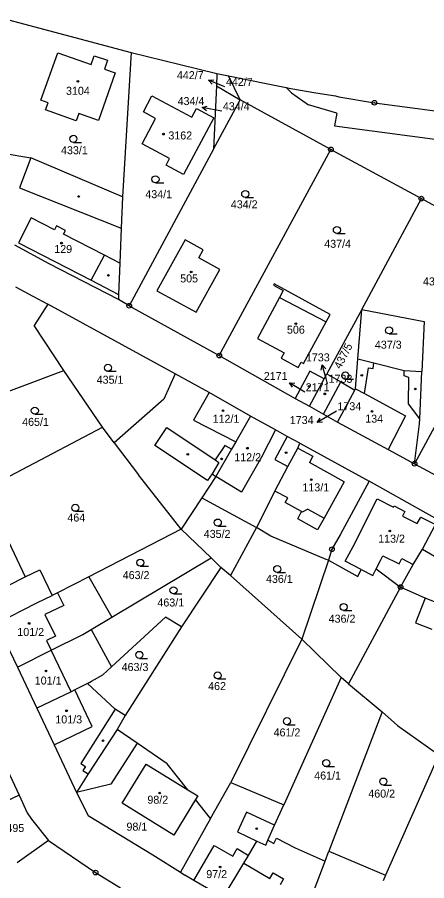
# Model space of a CAD drawing. Extents: x -735249 to -729401, y -1124843 to -1121828.
# Drawn here: x -734734.7 to -734647.6, y -1122716.1 to -1122532.7 of the extents above; entities that cross this region are included whole.
import ezdxf

# ---------------------------------------------------------------- set-up
doc = ezdxf.new("R2010")
doc.units = 0
for name, color, linetype in [('Vrstva 1', 7, 'Continuous'), ('Vrstva 13', 7, 'Continuous'), ('Vrstva 16', 7, 'Continuous'), ('Vrstva 18', 7, 'Continuous'), ('Vrstva 19', 7, 'Continuous'), ('Vrstva 25', 7, 'Continuous'), ('Vrstva 4', 7, 'Continuous')]:
    doc.layers.add(name, color=color, linetype=linetype)

msp = doc.modelspace()

# ---------------------------------------------------------------- linework, layer by layer
at = {"layer": 'Vrstva 1'}
for points in [[(-734729.66, -1122550.29), (-734726.09, -1122540.24)], [(-734726.09, -1122540.24), (-734719.02, -1122542.71)], [(-734719.02, -1122542.71), (-734718.37, -1122540.84)], [(-734718.37, -1122540.84), (-734715.55, -1122541.82)], [(-734710.5, -1122540.15), (-734712.32, -1122570.8)], [(-734715.55, -1122541.82), (-734716.14, -1122543.71)], [(-734713.91, -1122544.49), (-734717.44, -1122554.59)], [(-734716.14, -1122543.71), (-734713.91, -1122544.49)], [(-734692.23, -1122544.64), (-734692.35, -1122547.28)], [(-734687.33, -1122550.24), (-734689.8, -1122545.13)], [(-734692.35, -1122547.28), (-734692.98, -1122560.72)], [(-734692.35, -1122547.28), (-734687.33, -1122550.24)], [(-734677.49, -1122547.6), (-734676.41, -1122548.75)], [(-734707.89, -1122552.76), (-734706.09, -1122549.38)], [(-734706.09, -1122549.38), (-734697.59, -1122553.92)], [(-734676.41, -1122548.75), (-734672.8, -1122551.3)], [(-734728.15, -1122550.83), (-734729.66, -1122550.29)], [(-734728.69, -1122552.35), (-734728.15, -1122550.83)], [(-734692.98, -1122560.72), (-734687.33, -1122550.24)], [(-734668, -1122560.76), (-734687.33, -1122550.24)], [(-734666.72, -1122553.03), (-734672.8, -1122551.3)], [(-734722.16, -1122554.67), (-734728.69, -1122552.35)], [(-734721.62, -1122553.14), (-734722.16, -1122554.67)], [(-734717.44, -1122554.59), (-734721.62, -1122553.14)], [(-734705.28, -1122554.16), (-734707.89, -1122552.76)], [(-734697.59, -1122553.92), (-734696.6, -1122552.07)], [(-734696.6, -1122552.07), (-734692.88, -1122554.06)], [(-734666.72, -1122553.03), (-734667.23, -1122555.77)], [(-734708.13, -1122559.54), (-734705.28, -1122554.16)], [(-734692.88, -1122554.06), (-734699.33, -1122566.1)], [(-734667.23, -1122555.77), (-734635.22, -1122559.96)], [(-734692.98, -1122560.72), (-734710.9, -1122593.98)], [(-734702.3, -1122562.7), (-734708.13, -1122559.54)], [(-734691.74, -1122604.56), (-734668, -1122560.76)], [(-734668, -1122560.76), (-734648.77, -1122571.22)], [(-734737.71, -1122561.58), (-734731.79, -1122562.53)], [(-734712.32, -1122570.8), (-734731.79, -1122562.53)], [(-734703.05, -1122564.1), (-734702.3, -1122562.7)], [(-734699.33, -1122566.1), (-734703.05, -1122564.1)], [(-734712.32, -1122570.8), (-734712.6, -1122577.5)], [(-734661.42, -1122594.77), (-734648.77, -1122571.22)], [(-734648.77, -1122571.22), (-734626.3, -1122583.45)], [(-734712.6, -1122577.5), (-734712.91, -1122584.9)], [(-734727.9, -1122585.1), (-734735.25, -1122581.08)], [(-734698.99, -1122579.94), (-734705.02, -1122590.81)], [(-734695.16, -1122582.06), (-734698.99, -1122579.94)], [(-734696.12, -1122583.8), (-734695.16, -1122582.06)], [(-734712.91, -1122584.9), (-734713.19, -1122591.57)], [(-734691.66, -1122586.27), (-734696.12, -1122583.8)], [(-734626.3, -1122583.45), (-734650.22, -1122627.53)], [(-734713.18, -1122592.66), (-734727.9, -1122585.1)], [(-734696.66, -1122595.33), (-734691.66, -1122586.27)], [(-734735.06, -1122589.92), (-734731.39, -1122591.93)], [(-734680.1, -1122589.35), (-734680.24, -1122589.61)], [(-734680.24, -1122589.61), (-734678.14, -1122590.75)], [(-734668.19, -1122595.81), (-734680.1, -1122589.35)], [(-734731.39, -1122591.93), (-734728.22, -1122593.66)], [(-734713.19, -1122591.57), (-734713.18, -1122592.66)], [(-734705.02, -1122590.81), (-734696.66, -1122595.33)], [(-734678.94, -1122592.22), (-734683.65, -1122600.93)], [(-734678.14, -1122590.75), (-734678.94, -1122592.22)], [(-734728.22, -1122593.66), (-734731.12, -1122598.16)], [(-734701.16, -1122608.43), (-734728.22, -1122593.66)], [(-734710.9, -1122593.98), (-734713.18, -1122592.66)], [(-734710.9, -1122593.98), (-734691.74, -1122604.56)], [(-734669, -1122597.42), (-734668.19, -1122595.81)], [(-734661.42, -1122594.77), (-734668.86, -1122608.42)], [(-734662.3, -1122605.22), (-734661.42, -1122594.77)], [(-734661.42, -1122594.77), (-734648.18, -1122597.31)], [(-734673.84, -1122606.24), (-734669, -1122597.42)], [(-734648.18, -1122597.31), (-734648.63, -1122607.93)], [(-734724.82, -1122607.71), (-734731.12, -1122598.16)], [(-734683.65, -1122600.93), (-734677.96, -1122604.01)], [(-734691.74, -1122604.56), (-734675.63, -1122613.69)], [(-734677.96, -1122604.01), (-734678.56, -1122605.12)], [(-734678.56, -1122605.12), (-734674.96, -1122607.07)], [(-734674.96, -1122607.07), (-734674.36, -1122605.96)], [(-734674.36, -1122605.96), (-734673.84, -1122606.24)], [(-734662.74, -1122611.62), (-734662.3, -1122605.22)], [(-734662.3, -1122605.22), (-734658.84, -1122606.1)], [(-734658.84, -1122606.1), (-734652.42, -1122607.74)], [(-734742.01, -1122614.14), (-734724.82, -1122607.71)], [(-734716.59, -1122619.76), (-734724.82, -1122607.71)], [(-734701.16, -1122608.43), (-734703.52, -1122613.79)], [(-734693.89, -1122612.4), (-734701.16, -1122608.43)], [(-734672.48, -1122607.85), (-734675.63, -1122613.69)], [(-734669.44, -1122609.5), (-734672.48, -1122607.85)], [(-734669.44, -1122609.5), (-734668.86, -1122608.42)], [(-734668.86, -1122608.42), (-734665.88, -1122610.17)], [(-734652.42, -1122607.74), (-734648.63, -1122607.93)], [(-734649.11, -1122618), (-734648.63, -1122607.93)], [(-734672.59, -1122615.33), (-734669.44, -1122609.5)], [(-734669.6, -1122617.03), (-734665.88, -1122610.17)], [(-734665.88, -1122610.17), (-734662.9, -1122611.92)], [(-734685.07, -1122617.41), (-734693.89, -1122612.4)], [(-734666.6, -1122618.72), (-734662.9, -1122611.92)], [(-734662.9, -1122611.92), (-734662.74, -1122611.62)], [(-734703.52, -1122613.79), (-734714.07, -1122623.1)], [(-734675.63, -1122613.69), (-734672.59, -1122615.33)], [(-734672.59, -1122615.33), (-734669.6, -1122617.03)], [(-734685.07, -1122617.41), (-734688.2, -1122622.85)], [(-734679.8, -1122620.32), (-734685.07, -1122617.41)], [(-734669.6, -1122617.03), (-734666.6, -1122618.72)], [(-734649.16, -1122619.04), (-734649.11, -1122618)], [(-734750.8, -1122637.74), (-734716.59, -1122619.76)], [(-734714.07, -1122623.1), (-734716.59, -1122619.76)], [(-734666.6, -1122618.72), (-734655.86, -1122624.48)], [(-734650.22, -1122627.53), (-734649.16, -1122619.04)], [(-734677.29, -1122621.76), (-734679.8, -1122620.32)], [(-734714.07, -1122623.1), (-734708.93, -1122629.91)], [(-734688.2, -1122622.85), (-734689.13, -1122624.47)], [(-734674.6, -1122623.18), (-734677.29, -1122621.76)], [(-734675.06, -1122624.2), (-734674.6, -1122623.18)], [(-734674.6, -1122623.18), (-734659.85, -1122631.26)], [(-734689.13, -1122624.47), (-734692.45, -1122630.23)], [(-734677.17, -1122628.16), (-734675.06, -1122624.2)], [(-734655.86, -1122624.48), (-734650.22, -1122627.53)], [(-734679.94, -1122633.35), (-734677.17, -1122628.16)], [(-734650.22, -1122627.53), (-734628.62, -1122639.19)], [(-734699.85, -1122641.47), (-734708.93, -1122629.91)], [(-734692.45, -1122630.23), (-734695.46, -1122634.81)], [(-734659.85, -1122631.26), (-734666.03, -1122642.61)], [(-734647.76, -1122638.01), (-734659.85, -1122631.26)], [(-734679.94, -1122633.35), (-734683.86, -1122641.08)], [(-734695.46, -1122634.81), (-734699.85, -1122641.47)], [(-734695.46, -1122634.81), (-734683.86, -1122641.08)], [(-734739.59, -1122637.79), (-734733.01, -1122651.6)], [(-734645.16, -1122639.44), (-734647.76, -1122638.01)], [(-734699.85, -1122641.47), (-734719.47, -1122651.56)], [(-734693.47, -1122647.54), (-734699.85, -1122641.47)], [(-734683.86, -1122641.08), (-734689.37, -1122651.25)], [(-734680.75, -1122642.9), (-734683.86, -1122641.08)], [(-734648.54, -1122645.72), (-734645.79, -1122640.44)], [(-734668.98, -1122647.87), (-734680.75, -1122642.9)], [(-734666.03, -1122642.61), (-734667.78, -1122645.72)], [(-734667.78, -1122645.72), (-734668.53, -1122648.01)], [(-734650.53, -1122648.96), (-734648.54, -1122645.72)], [(-734714.59, -1122660.15), (-734693.47, -1122647.54)], [(-734691.42, -1122649.61), (-734693.47, -1122647.54)], [(-734668.53, -1122648.01), (-734674.19, -1122664.78)], [(-734668.53, -1122648.01), (-734668.98, -1122647.87)], [(-734668.53, -1122648.01), (-734662.27, -1122651.53)], [(-734653.18, -1122653.74), (-734650.53, -1122648.96)], [(-734733.01, -1122651.6), (-734729.92, -1122650.09)], [(-734729.92, -1122650.09), (-734727.27, -1122655.53)], [(-734691.42, -1122649.61), (-734699.75, -1122662.16)], [(-734689.37, -1122651.25), (-734691.42, -1122649.61)], [(-734662.27, -1122651.53), (-734661.59, -1122650.01)], [(-734661.59, -1122650.01), (-734659.1, -1122651.3)], [(-734659.1, -1122651.3), (-734658.35, -1122649.85)], [(-734658.35, -1122649.85), (-734653.18, -1122653.74)], [(-734719.47, -1122651.56), (-734726.15, -1122654.99)], [(-734719.47, -1122651.56), (-734714.59, -1122660.15)], [(-734674.19, -1122664.78), (-734689.37, -1122651.25)], [(-734653.18, -1122653.74), (-734664.26, -1122674.28)], [(-734647.95, -1122656.08), (-734653.18, -1122653.74)], [(-734730.58, -1122657.11), (-734727.27, -1122655.53)], [(-734726.15, -1122654.99), (-734727.27, -1122655.53)], [(-734638.9, -1122659.73), (-734647.95, -1122656.08)], [(-734739.19, -1122661.45), (-734730.58, -1122657.11)], [(-734719, -1122662.78), (-734714.59, -1122660.15)], [(-734714.69, -1122670.72), (-734703.16, -1122660.14)], [(-734699.75, -1122662.16), (-734703.16, -1122660.14)], [(-734738.98, -1122661.88), (-734734.69, -1122670.77)], [(-734727.48, -1122667.17), (-734720.75, -1122663.83)], [(-734720.75, -1122663.83), (-734719, -1122662.78)], [(-734719, -1122662.78), (-734714.69, -1122670.72)], [(-734699.75, -1122662.16), (-734711.73, -1122681.02)], [(-734674.19, -1122664.78), (-734689.29, -1122695.26)], [(-734674.19, -1122664.78), (-734665.8, -1122672.97)], [(-734734.69, -1122670.77), (-734727.48, -1122667.17)], [(-734734.69, -1122670.77), (-734730.56, -1122679.44)], [(-734716.52, -1122672.4), (-734714.69, -1122670.72)], [(-734718.9, -1122673.75), (-734716.52, -1122672.4)], [(-734665.8, -1122672.97), (-734678.02, -1122700.04)], [(-734664.26, -1122674.28), (-734665.8, -1122672.97)], [(-734719.79, -1122674.21), (-734722.45, -1122675.58)], [(-734719.79, -1122674.21), (-734718.9, -1122673.75)], [(-734713.87, -1122679.68), (-734719.79, -1122674.21)], [(-734664.26, -1122674.28), (-734657.13, -1122680.27)], [(-734723.24, -1122675.99), (-734730.56, -1122679.44)], [(-734722.45, -1122675.58), (-734723.24, -1122675.99)], [(-734730.56, -1122679.44), (-734726.86, -1122687.28)], [(-734711.73, -1122681.02), (-734713.87, -1122679.68)], [(-734657.13, -1122680.27), (-734668.41, -1122709.87)], [(-734657.13, -1122680.27), (-734653.82, -1122683.16)], [(-734711.73, -1122681.02), (-734713.49, -1122684)], [(-734713.49, -1122684), (-734719.6, -1122693.45)], [(-734709.21, -1122686.92), (-734713.49, -1122684)], [(-734653.82, -1122683.16), (-734645.02, -1122689.37)], [(-734739.29, -1122687.46), (-734734.33, -1122697.95)], [(-734726.86, -1122687.28), (-734722.13, -1122697.36)], [(-734702.82, -1122691.29), (-734709.21, -1122686.92)], [(-734645.02, -1122689.37), (-734656.36, -1122714.98)], [(-734712.42, -1122699.65), (-734707.27, -1122691.36)], [(-734707.27, -1122691.36), (-734698.44, -1122696.82)], [(-734698.44, -1122696.82), (-734702.82, -1122691.29)], [(-734719.6, -1122693.45), (-734722.13, -1122697.36)], [(-734698.44, -1122696.82), (-734696.34, -1122698.12)], [(-734693.6, -1122702.93), (-734689.29, -1122695.26)], [(-734689.29, -1122695.26), (-734678.02, -1122700.04)], [(-734734.33, -1122697.95), (-734741.68, -1122701.41)], [(-734734.33, -1122697.95), (-734732.59, -1122701.72)], [(-734722.13, -1122697.36), (-734719.61, -1122702.25)], [(-734696.34, -1122698.12), (-734696.8, -1122698.88)], [(-734701.43, -1122706.48), (-734712.42, -1122699.65)], [(-734696.8, -1122698.88), (-734701.43, -1122706.48)], [(-734693.6, -1122702.93), (-734696.8, -1122698.88)], [(-734679.97, -1122704.36), (-734678.02, -1122700.04)], [(-734732.59, -1122701.72), (-734731.68, -1122703.09)], [(-734719.61, -1122702.25), (-734705.84, -1122710.63)], [(-734731.68, -1122703.09), (-734728.06, -1122707.59)], [(-734693.6, -1122702.93), (-734700.01, -1122714.32)], [(-734681.4, -1122707.53), (-734679.97, -1122704.36)], [(-734728.06, -1122707.59), (-734734.73, -1122712.31)], [(-734728.06, -1122707.59), (-734718.06, -1122714.39)], [(-734685.56, -1122710.8), (-734683.73, -1122707.73)], [(-734683.73, -1122707.73), (-734681.86, -1122708.55)], [(-734681.86, -1122708.55), (-734681.4, -1122707.53)], [(-734681.4, -1122707.53), (-734680.14, -1122708.19)], [(-734680.14, -1122708.19), (-734679.57, -1122707.1)], [(-734679.57, -1122707.1), (-734675.62, -1122709.18)], [(-734675.62, -1122709.18), (-734669.23, -1122712.01)], [(-734705.84, -1122710.63), (-734700.01, -1122714.32)], [(-734686.5, -1122712.37), (-734685.56, -1122710.8)], [(-734669.23, -1122712.01), (-734668.41, -1122709.87)], [(-734668.41, -1122709.87), (-734656.36, -1122714.98)], [(-734690.91, -1122719.7), (-734686.5, -1122712.37)], [(-734675.68, -1122728.93), (-734669.23, -1122712.01)], [(-734718.06, -1122714.39), (-734712.72, -1122717.66)], [(-734700.01, -1122714.32), (-734699.04, -1122714.93)], [(-734697.15, -1122716.11), (-734699.04, -1122714.93)], [(-734656.36, -1122714.98), (-734656.89, -1122716.16)], [(-734690.91, -1122719.7), (-734697.15, -1122716.11)]]:
    msp.add_lwpolyline(points, dxfattribs=at)
at = {"layer": 'Vrstva 13'}
for points in [[(-734738.79, -1122532.68), (-734710.5, -1122540.15)], [(-734710.5, -1122540.15), (-734700.05, -1122542.74)], [(-734700.05, -1122542.74), (-734692.23, -1122544.64)], [(-734692.23, -1122544.64), (-734689.8, -1122545.13)], [(-734689.8, -1122545.13), (-734681.39, -1122546.84)], [(-734681.39, -1122546.84), (-734677.49, -1122547.6)], [(-734677.49, -1122547.6), (-734676.51, -1122547.8)], [(-734676.51, -1122547.8), (-734671.18, -1122548.71)], [(-734671.18, -1122548.71), (-734667.04, -1122549.35)], [(-734667.04, -1122549.35), (-734666.3, -1122549.55)], [(-734666.3, -1122549.55), (-734658.74, -1122550.84)], [(-734658.74, -1122550.84), (-734645.35, -1122552.6)]]:
    msp.add_lwpolyline(points, dxfattribs=at)
at = {"layer": 'Vrstva 16'}
for points in [[(-734690.53, -1122547.46), (-734691.24, -1122547.17)], [(-734691.18, -1122552.64), (-734692.42, -1122552.42)], [(-734668.7, -1122610.54), (-734669.03, -1122609.42)], [(-734673.56, -1122612.34), (-734674.23, -1122611.92)], [(-734666.81, -1122616.37), (-734668.34, -1122617.28)]]:
    msp.add_lwpolyline(points, dxfattribs=at)
at = {"layer": 'Vrstva 25'}
for points in [[(-734693.28, -1122546.874), (-734694.015, -1122546.032), (-734692.9, -1122545.949)], [(-734691.24, -1122547.17), (-734694.015, -1122546.032)], [(-734694.477, -1122552.554), (-734695.371, -1122551.884), (-734694.298, -1122551.571)], [(-734692.42, -1122552.42), (-734695.371, -1122551.884)], [(-734722.77, -1122559.26), (-734721.02, -1122559.26)], [(-734705.31, -1122567.86), (-734703.56, -1122567.86)], [(-734686.23, -1122570.98), (-734684.48, -1122570.98)], [(-734666.73, -1122578.63), (-734664.98, -1122578.63)], [(-734655.63, -1122599.96), (-734653.88, -1122599.96)], [(-734670.071, -1122607.641), (-734669.872, -1122606.541), (-734669.111, -1122607.361)], [(-734669.03, -1122609.42), (-734669.872, -1122606.541)], [(-734715.42, -1122607.9), (-734713.67, -1122607.9)], [(-734674.23, -1122611.92), (-734676.776, -1122610.335)], [(-734676.192, -1122611.288), (-734676.776, -1122610.335), (-734675.663, -1122610.439)], [(-734664.93, -1122609.54), (-734663.18, -1122609.54)], [(-734730.97, -1122617.02), (-734729.22, -1122617.02)], [(-734668.34, -1122617.28), (-734670.922, -1122618.807)], [(-734669.806, -1122618.728), (-734670.922, -1122618.807), (-734670.316, -1122617.867)], [(-734722.35, -1122637.65), (-734720.6, -1122637.65)], [(-734692.06, -1122640.79), (-734690.31, -1122640.79)], [(-734708.54, -1122649.3), (-734706.79, -1122649.3)], [(-734679.42, -1122650.67), (-734677.67, -1122650.67)], [(-734701.48, -1122655.17), (-734699.73, -1122655.17)], [(-734665.3, -1122658.73), (-734663.55, -1122658.73)], [(-734708.74, -1122668.9), (-734706.99, -1122668.9)], [(-734692.09, -1122673.26), (-734690.34, -1122673.26)], [(-734677.35, -1122682.98), (-734675.6, -1122682.98)], [(-734669, -1122691.9), (-734667.25, -1122691.9)], [(-734656.85, -1122695.82), (-734655.1, -1122695.82)]]:
    msp.add_lwpolyline(points, dxfattribs=at)
for centre, radius in [((-734721.82, -1122546.28), 0.175), ((-734658.74, -1122550.84), 0.5), ((-734658.74, -1122550.84), 0.032), ((-734703.61, -1122557.5), 0.175), ((-734722.77, -1122558.51), 0.75), ((-734668, -1122560.76), 0.5), ((-734668, -1122560.76), 0.032), ((-734705.31, -1122567.11), 0.75), ((-734686.23, -1122570.23), 0.75), ((-734721.64, -1122570.76), 0.175), ((-734648.77, -1122571.22), 0.5), ((-734648.77, -1122571.22), 0.032), ((-734666.73, -1122577.88), 0.75), ((-734725.29, -1122580.67), 0.175), ((-734697.72, -1122586.79), 0.175), ((-734715.33, -1122587.51), 0.175), ((-734710.9, -1122593.98), 0.5), ((-734710.9, -1122593.98), 0.032), ((-734675.45, -1122597.78), 0.175), ((-734655.63, -1122599.21), 0.75), ((-734691.74, -1122604.56), 0.5), ((-734691.74, -1122604.56), 0.032), ((-734715.42, -1122607.15), 0.75), ((-734664.93, -1122608.79), 0.75), ((-734661.43, -1122608.76), 0.175), ((-734672.67, -1122611.12), 0.175), ((-734650.05, -1122611.65), 0.175), ((-734669.31, -1122612.7), 0.175), ((-734730.97, -1122616.27), 0.75), ((-734690.94, -1122616.27), 0.175), ((-734659.26, -1122616.43), 0.175), ((-734685.75, -1122624.24), 0.175), ((-734677.53, -1122625.19), 0.175), ((-734698.44, -1122625.54), 0.175), ((-734691.23, -1122626.51), 0.175), ((-734650.22, -1122627.53), 0.5), ((-734650.22, -1122627.53), 0.032), ((-734672.17, -1122630.93), 0.175), ((-734722.35, -1122636.9), 0.75), ((-734692.06, -1122640.04), 0.75), ((-734655.47, -1122641.83), 0.175), ((-734667.78, -1122645.72), 0.5), ((-734667.78, -1122645.72), 0.032), ((-734708.54, -1122648.55), 0.75), ((-734679.42, -1122649.92), 0.75), ((-734701.48, -1122654.42), 0.75), ((-734653.18, -1122653.74), 0.5), ((-734653.18, -1122653.74), 0.032), ((-734665.3, -1122657.98), 0.75), ((-734732.18, -1122661.48), 0.175), ((-734708.74, -1122668.15), 0.75), ((-734728.6, -1122671.57), 0.175), ((-734692.09, -1122672.51), 0.75), ((-734724.23, -1122680.03), 0.175), ((-734677.35, -1122682.23), 0.75), ((-734716.47, -1122686.39), 0.175), ((-734669, -1122691.15), 0.75), ((-734656.85, -1122695.07), 0.75), ((-734704.42, -1122697.51), 0.175), ((-734683.78, -1122705.09), 0.175), ((-734691.57, -1122713.21), 0.175), ((-734718.06, -1122714.39), 0.5), ((-734718.06, -1122714.39), 0.032)]:
    msp.add_circle(centre, radius, dxfattribs=at)
at = {"layer": 'Vrstva 4'}
for points in [[(-734731.79, -1122562.53), (-734734.2, -1122568.95)], [(-734734.2, -1122568.95), (-734712.6, -1122577.5)], [(-734731.75, -1122575.29), (-734734.47, -1122580.62)], [(-734726.79, -1122577.82), (-734731.75, -1122575.29)], [(-734726.37, -1122577.01), (-734726.79, -1122577.82)], [(-734724.48, -1122577.98), (-734726.37, -1122577.01)], [(-734724.89, -1122578.79), (-734724.48, -1122577.98)], [(-734716.12, -1122583.26), (-734724.89, -1122578.79)], [(-734734.47, -1122580.62), (-734719.02, -1122588.57)], [(-734719.02, -1122588.57), (-734716.12, -1122583.26)], [(-734712.91, -1122584.9), (-734716.12, -1122583.26)], [(-734719.02, -1122588.57), (-734713.19, -1122591.57)], [(-734678.94, -1122592.22), (-734669, -1122597.42)], [(-734659.04, -1122607.32), (-734658.84, -1122606.1)], [(-734660.87, -1122612.64), (-734660.01, -1122607.17)], [(-734660.01, -1122607.17), (-734659.04, -1122607.32)], [(-734652.42, -1122608.87), (-734652.42, -1122607.74)], [(-734651.44, -1122609.23), (-734652.42, -1122608.87)], [(-734651.53, -1122614.79), (-734651.44, -1122609.23)], [(-734693.89, -1122612.4), (-734697.23, -1122618.28)], [(-734662.74, -1122611.62), (-734660.87, -1122612.64)], [(-734660.87, -1122612.64), (-734652.15, -1122617.37)], [(-734649.11, -1122618), (-734651.53, -1122614.79)], [(-734652.15, -1122617.37), (-734655.86, -1122624.48)], [(-734697.23, -1122618.28), (-734688.2, -1122622.85)], [(-734705.42, -1122623.67), (-734702.88, -1122619.87)], [(-734702.88, -1122619.87), (-734692.63, -1122626.74)], [(-734679.8, -1122620.32), (-734682.79, -1122626.13)], [(-734677.29, -1122621.76), (-734679.96, -1122626.63)], [(-734694.25, -1122631.08), (-734705.42, -1122623.67)], [(-734690.56, -1122623.65), (-734692.63, -1122626.74)], [(-734689.13, -1122624.47), (-734690.56, -1122623.65)], [(-734675.06, -1122624.2), (-734671.86, -1122625.96)], [(-734692.63, -1122626.74), (-734691.83, -1122627.28)], [(-734682.79, -1122626.13), (-734687, -1122633.59)], [(-734679.96, -1122626.63), (-734677.17, -1122628.16)], [(-734671.86, -1122625.96), (-734672.58, -1122627.28)], [(-734691.83, -1122627.28), (-734693.27, -1122629.69)], [(-734665.15, -1122631.36), (-734672.58, -1122627.28)], [(-734693.27, -1122629.69), (-734694.25, -1122631.08)], [(-734693.27, -1122629.69), (-734692.45, -1122630.23)], [(-734687, -1122633.59), (-734692.45, -1122630.23)], [(-734665.15, -1122631.36), (-734669.44, -1122639.1)], [(-734677.15, -1122634.77), (-734679.94, -1122633.35)], [(-734677.72, -1122635.78), (-734677.15, -1122634.77)], [(-734674.23, -1122637.72), (-734677.72, -1122635.78)], [(-734663.29, -1122645.09), (-734658.14, -1122635)], [(-734658.14, -1122635), (-734654.7, -1122636.77)], [(-734675.06, -1122639.24), (-734674.23, -1122637.72)], [(-734674.09, -1122637.8), (-734674.23, -1122637.72)], [(-734672.92, -1122637.19), (-734674.09, -1122637.8)], [(-734672.92, -1122637.19), (-734669.44, -1122639.1)], [(-734654.7, -1122636.77), (-734654.56, -1122636.49)], [(-734654.56, -1122636.49), (-734652.25, -1122637.7)], [(-734652.25, -1122637.7), (-734652.75, -1122638.71)], [(-734670.87, -1122641.59), (-734675.06, -1122639.24)], [(-734669.44, -1122639.1), (-734670.87, -1122641.59)], [(-734652.75, -1122638.71), (-734649.66, -1122640.26)], [(-734649.66, -1122640.26), (-734648.91, -1122638.87)], [(-734648.91, -1122638.87), (-734645.79, -1122640.44)], [(-734664.94, -1122648.27), (-734663.29, -1122645.09)], [(-734657.45, -1122648.11), (-734656.95, -1122647.14)], [(-734656.95, -1122647.14), (-734653.52, -1122648.84)], [(-734648.54, -1122645.72), (-734645.14, -1122647.66)], [(-734661.59, -1122650.01), (-734664.94, -1122648.27)], [(-734658.35, -1122649.85), (-734657.45, -1122648.11)], [(-734653.52, -1122648.84), (-734652.93, -1122647.65)], [(-734652.93, -1122647.65), (-734650.53, -1122648.96)], [(-734736.52, -1122653.31), (-734733.01, -1122651.6)], [(-734726.15, -1122654.99), (-734724.83, -1122657.67)], [(-734647.95, -1122656.08), (-734650.02, -1122661.34)], [(-734724.83, -1122657.67), (-734728.81, -1122659.6)], [(-734728.81, -1122659.6), (-734726.6, -1122664.16)], [(-734650.02, -1122661.34), (-734646.54, -1122662.72)], [(-734726.6, -1122664.16), (-734728.49, -1122665.08)], [(-734728.49, -1122665.08), (-734727.48, -1122667.17)], [(-734723.24, -1122675.99), (-734727.48, -1122667.17)], [(-734718.8, -1122683.36), (-734722.45, -1122675.58)], [(-734713.87, -1122679.68), (-734721.16, -1122691.22)], [(-734726.86, -1122687.28), (-734718.8, -1122683.36)], [(-734709.21, -1122686.92), (-734714.81, -1122695.61)], [(-734721.16, -1122691.22), (-734720.2, -1122691.89)], [(-734720.2, -1122691.89), (-734720.73, -1122692.71)], [(-734720.73, -1122692.71), (-734719.6, -1122693.45)], [(-734714.81, -1122695.61), (-734722.13, -1122697.36)], [(-734685.92, -1122701.58), (-734687.86, -1122705.76)], [(-734679.97, -1122704.36), (-734685.92, -1122701.58)], [(-734687.86, -1122705.76), (-734683.73, -1122707.73)], [(-734697.15, -1122716.11), (-734692.85, -1122708.65)], [(-734692.85, -1122708.65), (-734688.88, -1122710.94)], [(-734688.88, -1122710.94), (-734687.97, -1122709.3)], [(-734687.97, -1122709.3), (-734685.56, -1122710.8)], [(-734686.5, -1122712.37), (-734680.98, -1122715.67)], [(-734680.98, -1122715.67), (-734680.25, -1122714.45)], [(-734680.25, -1122714.45), (-734678.05, -1122715.76)], [(-734678.05, -1122715.76), (-734678.79, -1122716.98)]]:
    msp.add_lwpolyline(points, dxfattribs=at)

# ---------------------------------------------------------------- texts
at = {"layer": 'Vrstva 16'}
for s, p in [('442/7', (-734700.756, -1122545.83)), ('434/4', (-734700.606, -1122551.34)), ('1733', (-734673.316, -1122605.79)), ('2171', (-734682.276, -1122609.75)), ('1734', (-734676.746, -1122619.11))]:
    msp.add_text(s, height=1.7, dxfattribs=at).set_placement(p)
at = {"layer": 'Vrstva 18'}
for s, p in [('442/7', (-734690.33, -1122547.26)), ('434/4', (-734690.98, -1122552.44)), ('433/1', (-734725.4, -1122561.78)), ('434/1', (-734707.47, -1122571.12)), ('434/2', (-734689.29, -1122573.27)), ('437/4', (-734669.42, -1122581.66)), ('438/2', (-734648.43, -1122589.65)), ('437/3', (-734658.65, -1122603.09)), ('435/1', (-734717.82, -1122610.54)), ('465/1', (-734733.67, -1122619.49)), ('464', (-734724.05, -1122639.82)), ('435/2', (-734695.05, -1122643.3)), ('463/2', (-734712.28, -1122652.05)), ('436/1', (-734681.81, -1122652.86)), ('463/1', (-734704.9, -1122657.87)), ('436/2', (-734668.48, -1122661.31)), ('463/3', (-734712.51, -1122671.58)), ('462', (-734694.12, -1122675.63)), ('461/2', (-734680.19, -1122685.47)), ('461/1', (-734671.55, -1122694.63)), ('460/2', (-734660.05, -1122698.47))]:
    msp.add_text(s, height=1.7, dxfattribs=at).set_placement(p)
msp.add_text('437/5', height=1.7, rotation=62.7005, dxfattribs=at).set_placement((-734665.948, -1122607.545))
at = {"layer": 'Vrstva 19'}
for s, p in [('3104', (-734724.34, -1122549.15)), ('3162', (-734702.57, -1122558.64)), ('129', (-734726.83, -1122582.77)), ('505', (-734700.06, -1122589.02)), ('506', (-734677.35, -1122599.9)), ('1733', (-734668.5, -1122610.34)), ('2171', (-734673.36, -1122612.14)), ('1734', (-734666.61, -1122616.17)), ('112/1', (-734693.16, -1122618.84)), ('134', (-734660.7, -1122618.81)), ('112/2', (-734688.55, -1122627)), ('113/1', (-734674.06, -1122633.41)), ('113/2', (-734657.95, -1122644.31)), ('101/2', (-734734.69, -1122664.13)), ('101/1', (-734730.99, -1122674.45)), ('101/3', (-734726.61, -1122682.71)), ('98/2', (-734707.03, -1122699.77)), ('495', (-734737.01, -1122705.78)), ('98/1', (-734711.48, -1122705.5)), ('97/2', (-734694.51, -1122715.58))]:
    msp.add_text(s, height=1.7, dxfattribs=at).set_placement(p)

doc.saveas('drawing.dxf')
